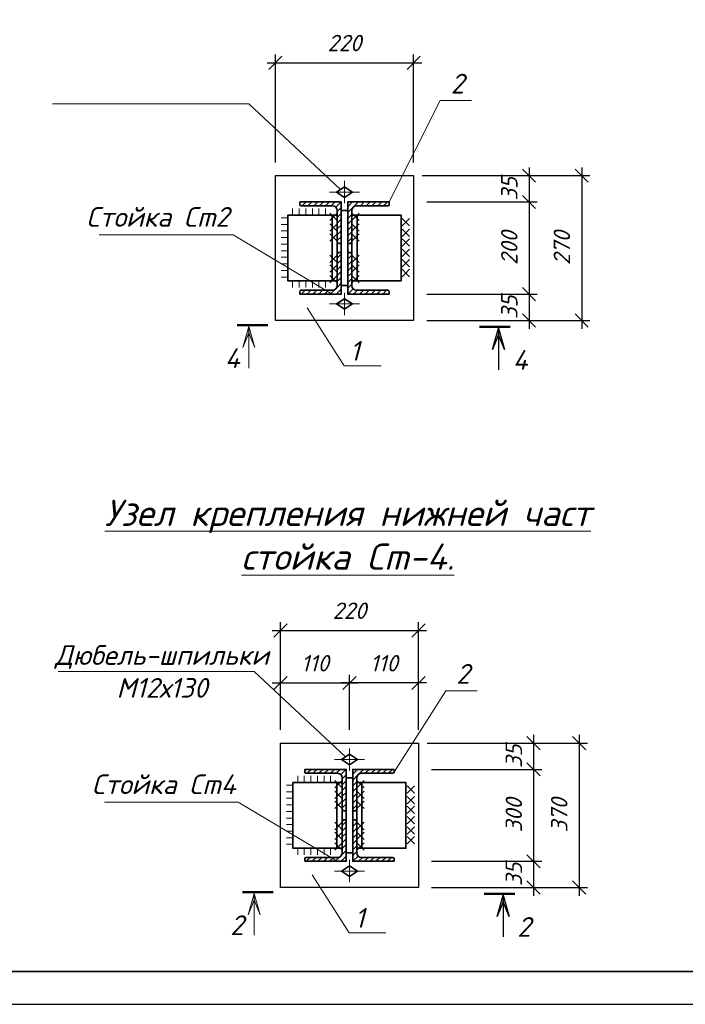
# Model space of a CAD drawing. Header units: millimetres. Extents: x -33345 to 4712671, y -3392 to 121473.
# Tile 360 of 656: x 2064915 to 2075024, y 44501 to 59461. Entities that reach past the tile are written whole.
import ezdxf

# ---------------------------------------------------------------- set-up
doc = ezdxf.new("R2010")
doc.units = ezdxf.units.MM
doc.layers.add('_линия', color=7, linetype='Continuous')
for name, color, linetype, lineweight in [('ACO-размер', 7, 'Continuous', 13), ('ACO-текст', 7, 'Continuous', 20), ('blue', 5, 'Continuous', 35), ('DESIGN', 14, 'Continuous', 20), ('red', 12, 'Continuous', 30), ('shtrihovka', 254, 'Continuous', 0), ('ОСИ', 147, 'Continuous', 13), ('Штриховая-АСО', 8, 'Continuous', 15)]:
    doc.layers.add(name, color=color, linetype=linetype, lineweight=lineweight)
doc.styles.add('ISOCPEUR', font='isocpeui.ttf', dxfattribs={"height": 300})
doc.styles.add('RUSS', font='RUSS.shx', dxfattribs={"width": 0.8, "oblique": 15, "height": 250})
doc.styles.add('simp 0', font='isocpeui.ttf')
doc.dimstyles.new('RUSS$0', dxfattribs={"dimscale": 0, "dimtxt": 2.5, "dimasz": 2, "dimexe": 1.25, "dimexo": 2, "dimgap": 1.75, "dimtad": 1, "dimdec": 0, "dimlfac": 100, "dimzin": 0, "dimdsep": 46, "dimtxsty": 'RUSS', "dimblk1": 'OBLIQUE', "dimblk2": 'OBLIQUE', "dimsah": 1, "dimcen": 3, "dimdle": 1.25, "dimclrt": 1, "dimadec": 0, "dimazin": 0, "dimtfac": 0.75, "dimtdec": 0, "dimtmove": 0, "dimatfit": 0, "dimldrblk": 'OBLIQUE', "dimfxl": 1, "dimtvp": 1.5, "dimtolj": 1, "dimtzin": 0, "dimarcsym": 0})
pattern_1 = [(45, (1622482.295, 478249.053), (-44.0899844, 44.0899844), [])]
pattern_2 = [(45, (1621349.58, 487886.215), (-44.194174, 44.194174), [])]

# ---------------------------------------------------------------- blocks, each defined once
blk = doc.blocks.new('awertgre')
at = {"ltscale": 20}
blk.add_lwpolyline([(-49481172, 24226618), (-49439172, 24226618), (-49439172, 24196918), (-49481172, 24196918)], close=True, dxfattribs=at)
at = {"lineweight": 35}
blk.add_lwpolyline([(-49479172, 24226118), (-49439672, 24226118), (-49439672, 24197418), (-49479172, 24197418)], close=True, dxfattribs=at)
blk = doc.blocks.new('_Oblique')
at = {"color": 0, "linetype": 'ByBlock', "lineweight": -2}
blk.add_line((-0.5, -0.5), (0.5, 0.5), dxfattribs=at)
blk = doc.blocks.new('*D1374')
at = {"layer": 'ACO-размер', "color": 0, "lineweight": -2, "ltscale": 5, "transparency": 16777216}
for p, q in [((2072720, 48196), (2072720, 46549)), ((2071171, 48071), (2072845, 48071)), ((2071171, 46674), (2072845, 46674))]:
    blk.add_line(p, q, dxfattribs=at)
at = {"layer": 'Defpoints', "color": 0, "ltscale": 5, "transparency": 16777216}
for p in [(2070971, 48071), (2070971, 46674), (2072720, 46674)]:
    blk.add_point(p, dxfattribs=at)
at = {"layer": 'ACO-размер', "color": 0, "lineweight": -2, "ltscale": 5, "transparency": 16777216, "xscale": 200, "yscale": 200, "zscale": 200}
for p, rotation in [((2072720, 48071), 90), ((2072720, 46674), 270)]:
    blk.add_blockref('_Oblique', p, dxfattribs=dict(at, rotation=rotation))
at = {"layer": 'ACO-размер', "color": 1, "ltscale": 5, "transparency": 16777216, "insert": (2072420, 47372), "char_height": 250, "attachment_point": 5, "rotation": 90, "style": 'simp 0'}
blk.add_mtext('\\A1;300', dxfattribs=at)
blk = doc.blocks.new('*D1375')
at = {"layer": 'ACO-размер', "color": 0, "lineweight": -2, "ltscale": 5, "transparency": 16777216}
for p, q in [((2071171, 48470), (2072845, 48470)), ((2072720, 48595), (2072720, 47946)), ((2071171, 48071), (2072845, 48071))]:
    blk.add_line(p, q, dxfattribs=at)
at = {"layer": 'Defpoints', "color": 0, "ltscale": 5, "transparency": 16777216}
for p in [(2070971, 48470), (2070971, 48071), (2072720, 48071)]:
    blk.add_point(p, dxfattribs=at)
at = {"layer": 'ACO-размер', "color": 0, "lineweight": -2, "ltscale": 5, "transparency": 16777216, "xscale": 200, "yscale": 200, "zscale": 200}
for p, rotation in [((2072720, 48470), 90), ((2072720, 48071), 270)]:
    blk.add_blockref('_Oblique', p, dxfattribs=dict(at, rotation=rotation))
at = {"layer": 'ACO-размер', "color": 1, "ltscale": 5, "transparency": 16777216, "insert": (2072420, 48270), "char_height": 250, "attachment_point": 5, "rotation": 90, "style": 'simp 0'}
blk.add_mtext('\\A1;35', dxfattribs=at)
blk = doc.blocks.new('*D1376')
at = {"layer": 'ACO-размер', "color": 0, "lineweight": -2, "ltscale": 5, "transparency": 16777216}
for p, q in [((2071171, 46674), (2072845, 46674)), ((2072720, 46799), (2072720, 46150)), ((2071171, 46275), (2072845, 46275))]:
    blk.add_line(p, q, dxfattribs=at)
at = {"layer": 'Defpoints', "color": 0, "ltscale": 5, "transparency": 16777216}
for p in [(2070971, 46674), (2070971, 46275), (2072720, 46275)]:
    blk.add_point(p, dxfattribs=at)
at = {"layer": 'ACO-размер', "color": 0, "lineweight": -2, "ltscale": 5, "transparency": 16777216, "xscale": 200, "yscale": 200, "zscale": 200}
for p, rotation in [((2072720, 46674), 90), ((2072720, 46275), 270)]:
    blk.add_blockref('_Oblique', p, dxfattribs=dict(at, rotation=rotation))
at = {"layer": 'ACO-размер', "color": 1, "ltscale": 5, "transparency": 16777216, "insert": (2072420, 46474), "char_height": 250, "attachment_point": 5, "rotation": 90, "style": 'simp 0'}
blk.add_mtext('\\A1;35', dxfattribs=at)
blk = doc.blocks.new('отв.- болт (постоян)')
at = {"color": 252, "lineweight": 35}
blk.add_lwpolyline([(0.8, 0), (0, -1.2), (-0.8, 0), (0, 1.2)], close=True, dxfattribs=at)
at = {"layer": 'ОСИ', "color": 1, "lineweight": 13, "ltscale": 0.5}
for points in [[(0, 2.3), (0, -2.3)], [(1.7, 0), (-1.7, 0)]]:
    blk.add_lwpolyline(points, dxfattribs=at)
blk = doc.blocks.new('*D1377')
at = {"layer": 'ACO-размер', "color": 0, "lineweight": -2, "ltscale": 5, "transparency": 16777216}
for p, q in [((2068751, 49383), (2070049, 49383)), ((2068876, 48670), (2068876, 49508)), ((2069924, 48670), (2069924, 49508))]:
    blk.add_line(p, q, dxfattribs=at)
at = {"layer": 'Defpoints', "color": 0, "ltscale": 5, "transparency": 16777216}
for p in [(2069924, 49383), (2068876, 48470), (2069924, 48470)]:
    blk.add_point(p, dxfattribs=at)
at = {"layer": 'ACO-размер', "color": 0, "lineweight": -2, "ltscale": 5, "transparency": 16777216, "xscale": 200, "yscale": 200, "zscale": 200, "rotation": 180}
blk.add_blockref('_Oblique', (2068876, 49383), dxfattribs=at)
at = {"layer": 'ACO-размер', "color": 0, "lineweight": -2, "ltscale": 5, "transparency": 16777216, "xscale": 200, "yscale": 200, "zscale": 200}
blk.add_blockref('_Oblique', (2069924, 49383), dxfattribs=at)
at = {"layer": 'ACO-размер', "color": 1, "ltscale": 5, "transparency": 16777216, "insert": (2069400, 49683), "char_height": 250, "attachment_point": 5, "style": 'simp 0'}
blk.add_mtext('\\A1;110', dxfattribs=at)
blk = doc.blocks.new('*D1378')
at = {"layer": 'ACO-размер', "color": 0, "lineweight": -2, "ltscale": 5, "transparency": 16777216}
for p, q in [((2071096, 49383), (2069799, 49383)), ((2069924, 48670), (2069924, 49508)), ((2070971, 48670), (2070971, 49508))]:
    blk.add_line(p, q, dxfattribs=at)
at = {"layer": 'Defpoints', "color": 0, "ltscale": 5, "transparency": 16777216}
for p in [(2069924, 49383), (2069924, 48470), (2070971, 48470)]:
    blk.add_point(p, dxfattribs=at)
at = {"layer": 'ACO-размер', "color": 0, "lineweight": -2, "ltscale": 5, "transparency": 16777216, "xscale": 200, "yscale": 200, "zscale": 200, "rotation": 180}
blk.add_blockref('_Oblique', (2069924, 49383), dxfattribs=at)
at = {"layer": 'ACO-размер', "color": 0, "lineweight": -2, "ltscale": 5, "transparency": 16777216, "xscale": 200, "yscale": 200, "zscale": 200}
blk.add_blockref('_Oblique', (2070971, 49383), dxfattribs=at)
at = {"layer": 'ACO-размер', "color": 1, "ltscale": 5, "transparency": 16777216, "insert": (2070448, 49683), "char_height": 250, "attachment_point": 5, "style": 'simp 0'}
blk.add_mtext('\\A1;110', dxfattribs=at)
blk = doc.blocks.new('*D1379')
at = {"layer": 'ACO-размер', "color": 0, "lineweight": -2, "ltscale": 5, "transparency": 16777216}
for p, q in [((2068876, 48670), (2068876, 50306)), ((2070971, 48670), (2070971, 50306)), ((2068751, 50181), (2071096, 50181))]:
    blk.add_line(p, q, dxfattribs=at)
at = {"layer": 'Defpoints', "color": 0, "ltscale": 5, "transparency": 16777216}
for p in [(2070971, 50181), (2068876, 48470), (2070971, 48470)]:
    blk.add_point(p, dxfattribs=at)
at = {"layer": 'ACO-размер', "color": 0, "lineweight": -2, "ltscale": 5, "transparency": 16777216, "xscale": 200, "yscale": 200, "zscale": 200, "rotation": 180}
blk.add_blockref('_Oblique', (2068876, 50181), dxfattribs=at)
at = {"layer": 'ACO-размер', "color": 0, "lineweight": -2, "ltscale": 5, "transparency": 16777216, "xscale": 200, "yscale": 200, "zscale": 200}
blk.add_blockref('_Oblique', (2070971, 50181), dxfattribs=at)
at = {"layer": 'ACO-размер', "color": 1, "ltscale": 5, "transparency": 16777216, "insert": (2069924, 50481), "char_height": 250, "attachment_point": 5, "style": 'simp 0'}
blk.add_mtext('\\A1;220', dxfattribs=at)
blk = doc.blocks.new('*D1380')
at = {"layer": 'ACO-размер', "color": 0, "lineweight": -2, "ltscale": 5, "transparency": 16777216}
for p, q in [((2071102, 48470), (2073537, 48470)), ((2073412, 48595), (2073412, 46150)), ((2071171, 46275), (2073537, 46275))]:
    blk.add_line(p, q, dxfattribs=at)
at = {"layer": 'Defpoints', "color": 0, "ltscale": 5, "transparency": 16777216}
for p in [(2070902, 48470), (2070971, 46275), (2073412, 46275)]:
    blk.add_point(p, dxfattribs=at)
at = {"layer": 'ACO-размер', "color": 0, "lineweight": -2, "ltscale": 5, "transparency": 16777216, "xscale": 200, "yscale": 200, "zscale": 200}
for p, rotation in [((2073412, 48470), 90), ((2073412, 46275), 270)]:
    blk.add_blockref('_Oblique', p, dxfattribs=dict(at, rotation=rotation))
at = {"layer": 'ACO-размер', "color": 1, "ltscale": 5, "transparency": 16777216, "insert": (2073110, 47372), "char_height": 250, "attachment_point": 5, "rotation": 90, "style": 'simp 0'}
blk.add_mtext('\\A1;370', dxfattribs=at)
blk = doc.blocks.new('сечение')
h = blk.add_hatch(color=256)
h.paths.add_polyline_path([(-291, 18), (-291, 120), (-199, 342)])
h.paths.add_polyline_path([(-383, 342), (-291, 120), (-291, 18)])
at = {"linetype": 'Continuous'}
blk.add_lwpolyline([(-291, 18), (-383, 342), (-291, 120), (-199, 342), (-291, 18), (-291, 652)], dxfattribs=at)
at = {"linetype": 'Continuous', "const_width": 36}
blk.add_lwpolyline([(0, 0), (-471, 0)], dxfattribs=at)
blk = doc.blocks.new('*D1369')
at = {"layer": 'ACO-размер', "color": 0, "lineweight": -2, "ltscale": 5, "transparency": 16777216}
for p, q in [((2072651, 56816), (2072651, 55166)), ((2071098, 56691), (2072776, 56691)), ((2071098, 55291), (2072776, 55291))]:
    blk.add_line(p, q, dxfattribs=at)
at = {"layer": 'Defpoints', "color": 0, "ltscale": 5, "transparency": 16777216}
for p in [(2070898, 56691), (2070898, 55291), (2072651, 55291)]:
    blk.add_point(p, dxfattribs=at)
at = {"layer": 'ACO-размер', "color": 0, "lineweight": -2, "ltscale": 5, "transparency": 16777216, "xscale": 200, "yscale": 200, "zscale": 200}
for p, rotation in [((2072651, 56691), 90), ((2072651, 55291), 270)]:
    blk.add_blockref('_Oblique', p, dxfattribs=dict(at, rotation=rotation))
at = {"layer": 'ACO-размер', "color": 1, "ltscale": 5, "transparency": 16777216, "insert": (2072351, 55991), "char_height": 250, "attachment_point": 5, "rotation": 90, "style": 'simp 0'}
blk.add_mtext('\\A1;200', dxfattribs=at)
blk = doc.blocks.new('*D1370')
at = {"layer": 'ACO-размер', "color": 0, "lineweight": -2, "ltscale": 5, "transparency": 16777216}
for p, q in [((2072651, 57216), (2072651, 56566)), ((2071098, 57091), (2072776, 57091)), ((2071098, 56691), (2072776, 56691))]:
    blk.add_line(p, q, dxfattribs=at)
at = {"layer": 'Defpoints', "color": 0, "ltscale": 5, "transparency": 16777216}
for p in [(2070898, 57091), (2070898, 56691), (2072651, 56691)]:
    blk.add_point(p, dxfattribs=at)
at = {"layer": 'ACO-размер', "color": 0, "lineweight": -2, "ltscale": 5, "transparency": 16777216, "xscale": 200, "yscale": 200, "zscale": 200}
for p, rotation in [((2072651, 57091), 90), ((2072651, 56691), 270)]:
    blk.add_blockref('_Oblique', p, dxfattribs=dict(at, rotation=rotation))
at = {"layer": 'ACO-размер', "color": 1, "ltscale": 5, "transparency": 16777216, "insert": (2072351, 56891), "char_height": 250, "attachment_point": 5, "rotation": 90, "style": 'simp 0'}
blk.add_mtext('\\A1;35', dxfattribs=at)
blk = doc.blocks.new('*D1371')
at = {"layer": 'ACO-размер', "color": 0, "lineweight": -2, "ltscale": 5, "transparency": 16777216}
for p, q in [((2072651, 55416), (2072651, 54766)), ((2071098, 55291), (2072776, 55291)), ((2071098, 54891), (2072776, 54891))]:
    blk.add_line(p, q, dxfattribs=at)
at = {"layer": 'Defpoints', "color": 0, "ltscale": 5, "transparency": 16777216}
for p in [(2070898, 55291), (2070898, 54891), (2072651, 54891)]:
    blk.add_point(p, dxfattribs=at)
at = {"layer": 'ACO-размер', "color": 0, "lineweight": -2, "ltscale": 5, "transparency": 16777216, "xscale": 200, "yscale": 200, "zscale": 200}
for p, rotation in [((2072651, 55291), 90), ((2072651, 54891), 270)]:
    blk.add_blockref('_Oblique', p, dxfattribs=dict(at, rotation=rotation))
at = {"layer": 'ACO-размер', "color": 1, "ltscale": 5, "transparency": 16777216, "insert": (2072351, 55091), "char_height": 250, "attachment_point": 5, "rotation": 90, "style": 'simp 0'}
blk.add_mtext('\\A1;35', dxfattribs=at)
blk = doc.blocks.new('*D1372')
at = {"layer": 'ACO-размер', "color": 0, "lineweight": -2, "ltscale": 5, "transparency": 16777216}
for p, q in [((2068673, 58806), (2071023, 58806)), ((2068798, 57291), (2068798, 58931)), ((2070898, 57291), (2070898, 58931))]:
    blk.add_line(p, q, dxfattribs=at)
at = {"layer": 'Defpoints', "color": 0, "ltscale": 5, "transparency": 16777216}
for p in [(2070898, 58806), (2068798, 57091), (2070898, 57091)]:
    blk.add_point(p, dxfattribs=at)
at = {"layer": 'ACO-размер', "color": 0, "lineweight": -2, "ltscale": 5, "transparency": 16777216, "xscale": 200, "yscale": 200, "zscale": 200, "rotation": 180}
blk.add_blockref('_Oblique', (2068798, 58806), dxfattribs=at)
at = {"layer": 'ACO-размер', "color": 0, "lineweight": -2, "ltscale": 5, "transparency": 16777216, "xscale": 200, "yscale": 200, "zscale": 200}
blk.add_blockref('_Oblique', (2070898, 58806), dxfattribs=at)
at = {"layer": 'ACO-размер', "color": 1, "ltscale": 5, "transparency": 16777216, "insert": (2069848, 59106), "char_height": 250, "attachment_point": 5, "style": 'simp 0'}
blk.add_mtext('\\A1;220', dxfattribs=at)
blk = doc.blocks.new('*D1373')
at = {"layer": 'ACO-размер', "color": 0, "lineweight": -2, "ltscale": 5, "transparency": 16777216}
for p, q in [((2073451, 57216), (2073451, 54766)), ((2071028, 57091), (2073576, 57091)), ((2071098, 54891), (2073576, 54891))]:
    blk.add_line(p, q, dxfattribs=at)
at = {"layer": 'Defpoints', "color": 0, "ltscale": 5, "transparency": 16777216}
for p in [(2070828, 57091), (2070898, 54891), (2073451, 54891)]:
    blk.add_point(p, dxfattribs=at)
at = {"layer": 'ACO-размер', "color": 0, "lineweight": -2, "ltscale": 5, "transparency": 16777216, "xscale": 200, "yscale": 200, "zscale": 200}
for p, rotation in [((2073451, 57091), 90), ((2073451, 54891), 270)]:
    blk.add_blockref('_Oblique', p, dxfattribs=dict(at, rotation=rotation))
at = {"layer": 'ACO-размер', "color": 1, "ltscale": 5, "transparency": 16777216, "insert": (2073150, 55991), "char_height": 250, "attachment_point": 5, "rotation": 90, "style": 'simp 0'}
blk.add_mtext('\\A1;270', dxfattribs=at)

msp = doc.modelspace()

# ---------------------------------------------------------------- hatches: boundary and pattern name
at = {"layer": 'Штриховая-АСО', "lineweight": 9}
h = msp.add_hatch(dxfattribs=at)
h.set_pattern_fill('ANSI31', scale=500)
h.set_pattern_definition(pattern_2)
edge = h.paths.add_edge_path()
edge.add_line((2069168.47, 56691.24), (2069168.47, 56654.24))
edge.add_arc((2069191.47, 56654.24), 23, 180.0000001, 270.0000001)
edge.add_line((2069191.47, 56631.24), (2069668.47, 56631.24))
edge.add_arc((2069668.47, 56561.24), 70, 0, 90, ccw=False)
edge.add_line((2069738.47, 56561.24), (2069738.47, 56084.24))
edge.add_arc((2069761.47, 56084.24), 23, 180, 270)
edge.add_line((2069761.47, 56061.24), (2069798.47, 56061.24))
edge.add_line((2069798.47, 56061.24), (2069798.47, 56691.24))
edge.add_line((2069798.47, 56691.24), (2069168.47, 56691.24))
edge = h.paths.add_edge_path()
edge.add_line((2069168.47, 55291.24), (2069168.47, 55328.24))
edge.add_arc((2069191.47, 55328.24), 23, 89.9999999, 179.9999999, ccw=False)
edge.add_line((2069191.47, 55351.24), (2069668.47, 55351.24))
edge.add_arc((2069668.47, 55421.24), 70, 270, 360)
edge.add_line((2069738.47, 55421.24), (2069738.47, 55898.24))
edge.add_arc((2069761.47, 55898.24), 23, 90, 180, ccw=False)
edge.add_line((2069761.47, 55921.24), (2069798.47, 55921.24))
edge.add_line((2069798.47, 55921.24), (2069798.47, 55291.24))
edge.add_line((2069798.47, 55291.24), (2069168.47, 55291.24))
h = msp.add_hatch(dxfattribs=at)
h.set_pattern_fill('ANSI31', scale=500)
h.set_pattern_definition(pattern_2)
edge = h.paths.add_edge_path()
edge.add_line((2070528.47, 56691.24), (2070528.47, 56654.24))
edge.add_arc((2070505.47, 56654.24), 23, 269.9999999, 359.9999999, ccw=False)
edge.add_line((2070505.47, 56631.24), (2070028.47, 56631.24))
edge.add_arc((2070028.47, 56561.24), 70, 90, 180)
edge.add_line((2069958.47, 56561.24), (2069958.47, 56084.24))
edge.add_arc((2069935.47, 56084.24), 23, -90, 0, ccw=False)
edge.add_line((2069935.47, 56061.24), (2069898.47, 56061.24))
edge.add_line((2069898.47, 56061.24), (2069898.47, 56691.24))
edge.add_line((2069898.47, 56691.24), (2070528.47, 56691.24))
edge = h.paths.add_edge_path()
edge.add_line((2070528.47, 55291.24), (2070528.47, 55328.24))
edge.add_arc((2070505.47, 55328.24), 23, 0.0000001, 90.0000001)
edge.add_line((2070505.47, 55351.24), (2070028.47, 55351.24))
edge.add_arc((2070028.47, 55421.24), 70, 180, 270, ccw=False)
edge.add_line((2069958.47, 55421.24), (2069958.47, 55898.24))
edge.add_arc((2069935.47, 55898.24), 23, 0, 90)
edge.add_line((2069935.47, 55921.24), (2069898.47, 55921.24))
edge.add_line((2069898.47, 55921.24), (2069898.47, 55291.24))
edge.add_line((2069898.47, 55291.24), (2070528.47, 55291.24))
h = msp.add_hatch(dxfattribs=at)
h.set_pattern_fill('ANSI31', scale=498.821232)
h.set_pattern_definition(pattern_1)
edge = h.paths.add_edge_path()
edge.add_line((2069245.433, 48070.636), (2069245.433, 48033.724))
edge.add_arc((2069268.378, 48033.724), 22.946, 180.0000001, 270.0000001)
edge.add_line((2069268.378, 48010.778), (2069744.254, 48010.778))
edge.add_arc((2069744.254, 47940.943), 69.835, 0, 90, ccw=False)
edge.add_line((2069814.089, 47940.943), (2069814.089, 47465.067))
edge.add_arc((2069837.035, 47465.067), 22.946, 180, 270)
edge.add_line((2069837.035, 47442.122), (2069873.947, 47442.122))
edge.add_line((2069873.947, 47442.122), (2069873.947, 48070.636))
edge.add_line((2069873.947, 48070.636), (2069245.433, 48070.636))
edge = h.paths.add_edge_path()
edge.add_line((2069245.433, 46673.937), (2069245.433, 46710.85))
edge.add_arc((2069268.378, 46710.85), 22.946, 89.9999999, 179.9999999, ccw=False)
edge.add_line((2069268.378, 46733.796), (2069744.254, 46733.796))
edge.add_arc((2069744.254, 46803.631), 69.835, 270, 360)
edge.add_line((2069814.089, 46803.631), (2069814.089, 47279.506))
edge.add_arc((2069837.035, 47279.506), 22.946, 90, 180, ccw=False)
edge.add_line((2069837.035, 47302.452), (2069873.947, 47302.452))
edge.add_line((2069873.947, 47302.452), (2069873.947, 46673.937))
edge.add_line((2069873.947, 46673.937), (2069245.433, 46673.937))
h = msp.add_hatch(dxfattribs=at)
h.set_pattern_fill('ANSI31', scale=498.821232)
h.set_pattern_definition(pattern_1)
edge = h.paths.add_edge_path()
edge.add_line((2070602.226, 48070.636), (2070602.226, 48033.724))
edge.add_arc((2070579.281, 48033.724), 22.946, 269.9999999, 359.9999999, ccw=False)
edge.add_line((2070579.281, 48010.778), (2070103.405, 48010.778))
edge.add_arc((2070103.405, 47940.943), 69.835, 90, 180)
edge.add_line((2070033.57, 47940.943), (2070033.57, 47465.067))
edge.add_arc((2070010.624, 47465.067), 22.946, -90, 0, ccw=False)
edge.add_line((2070010.624, 47442.122), (2069973.712, 47442.122))
edge.add_line((2069973.712, 47442.122), (2069973.712, 48070.636))
edge.add_line((2069973.712, 48070.636), (2070602.226, 48070.636))
edge = h.paths.add_edge_path()
edge.add_line((2070602.226, 46673.937), (2070602.226, 46710.85))
edge.add_arc((2070579.281, 46710.85), 22.946, 0.0000001, 90.0000001)
edge.add_line((2070579.281, 46733.796), (2070103.405, 46733.796))
edge.add_arc((2070103.405, 46803.631), 69.835, 180, 270, ccw=False)
edge.add_line((2070033.57, 46803.631), (2070033.57, 47279.506))
edge.add_arc((2070010.624, 47279.506), 22.946, 360, 450)
edge.add_line((2070010.624, 47302.452), (2069973.712, 47302.452))
edge.add_line((2069973.712, 47302.452), (2069973.712, 46673.937))
edge.add_line((2069973.712, 46673.937), (2070602.226, 46673.937))

# ---------------------------------------------------------------- linework, layer by layer
at = {"layer": 'ACO-текст'}
for points in [[(2065415.833, 58182.483), (2068397.659, 58182.483), (2069788.47, 56881.24)], [(2069663.47, 55291.24), (2068155.189, 56193.964), (2066120.127, 56193.964)], [(2069282.09, 55083.491), (2069844.975, 54200.699), (2070403.659, 54200.699)], [(2065501.642, 49558.364), (2068476.439, 49558.364), (2069863.971, 48260.189)], [(2069739.266, 46673.937), (2068234.541, 47574.533), (2066204.276, 47574.533)], [(2069358.784, 46466.678), (2069920.343, 45585.967), (2070477.709, 45585.967)]]:
    msp.add_lwpolyline(points, dxfattribs=at)
at = {"layer": 'blue', "color": 112}
for points in [[(2069168.47, 56691.24), (2069168.47, 56654.24, 0.414213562), (2069191.47, 56631.24), (2069668.47, 56631.24, -0.414213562), (2069738.47, 56561.24), (2069738.47, 56084.24, 0.414213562), (2069761.47, 56061.24), (2069798.47, 56061.24), (2069798.47, 56691.24)], [(2070528.47, 56691.24), (2070528.47, 56654.24, -0.414213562), (2070505.47, 56631.24), (2070028.47, 56631.24, 0.414213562), (2069958.47, 56561.24), (2069958.47, 56084.24, -0.414213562), (2069935.47, 56061.24), (2069898.47, 56061.24), (2069898.47, 56691.24)], [(2069168.47, 55291.24), (2069168.47, 55328.24, -0.414213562), (2069191.47, 55351.24), (2069668.47, 55351.24, 0.414213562), (2069738.47, 55421.24), (2069738.47, 55898.24, -0.414213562), (2069761.47, 55921.24), (2069798.47, 55921.24), (2069798.47, 55291.24)], [(2070528.47, 55291.24), (2070528.47, 55328.24, 0.414213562), (2070505.47, 55351.24), (2070028.47, 55351.24, -0.414213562), (2069958.47, 55421.24), (2069958.47, 55898.24, 0.414213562), (2069935.47, 55921.24), (2069898.47, 55921.24), (2069898.47, 55291.24)], [(2069245.433, 48070.636), (2069245.433, 48033.724, 0.414213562), (2069268.378, 48010.778), (2069744.254, 48010.778, -0.414213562), (2069814.089, 47940.943), (2069814.089, 47465.067, 0.414213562), (2069837.035, 47442.122), (2069873.947, 47442.122), (2069873.947, 48070.636)], [(2070602.226, 48070.636), (2070602.226, 48033.724, -0.414213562), (2070579.281, 48010.778), (2070103.405, 48010.778, 0.414213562), (2070033.57, 47940.943), (2070033.57, 47465.067, -0.414213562), (2070010.624, 47442.122), (2069973.712, 47442.122), (2069973.712, 48070.636)], [(2069245.433, 46673.937), (2069245.433, 46710.85, -0.414213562), (2069268.378, 46733.796), (2069744.254, 46733.796, 0.414213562), (2069814.089, 46803.631), (2069814.089, 47279.506, -0.414213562), (2069837.035, 47302.452), (2069873.947, 47302.452), (2069873.947, 46673.937)], [(2070602.226, 46673.937), (2070602.226, 46710.85, 0.414213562), (2070579.281, 46733.796), (2070103.405, 46733.796, -0.414213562), (2070033.57, 46803.631), (2070033.57, 47279.506, 0.414213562), (2070010.624, 47302.452), (2069973.712, 47302.452), (2069973.712, 46673.937)]]:
    msp.add_lwpolyline(points, format="xyb", close=True, dxfattribs=at)
for points in [[(2069798.47, 55421.24), (2069798.47, 56561.24), (2069898.47, 56561.24), (2069898.47, 55421.24)], [(2069873.947, 46803.631), (2069873.947, 47940.943), (2069973.712, 47940.943), (2069973.712, 46803.631)]]:
    msp.add_lwpolyline(points, close=True, dxfattribs=at)
at = {"layer": 'blue'}
for points in [[(2069738.47, 55491.24), (2069738.47, 56491.24), (2068988.47, 56491.24), (2068988.47, 55491.24), (2069738.47, 55491.24)], [(2069658.47, 55491.24), (2069658.47, 56491.24)], [(2069738.47, 55491.24), (2069738.47, 56491.24)], [(2069958.47, 55491.24), (2069958.47, 56491.24), (2070708.47, 56491.24), (2070708.47, 55491.24), (2069958.47, 55491.24)], [(2070038.47, 55491.24), (2070038.47, 56491.24)], [(2069814.089, 46873.466), (2069814.089, 47871.108), (2069065.857, 47871.108), (2069065.857, 46873.466), (2069814.089, 46873.466)], [(2069734.277, 46873.466), (2069734.277, 47871.108)], [(2069814.089, 46873.466), (2069814.089, 47871.108)], [(2070033.57, 46873.466), (2070033.57, 47871.108), (2070781.802, 47871.108), (2070781.802, 46873.466), (2070033.57, 46873.466)], [(2070113.382, 46873.466), (2070113.382, 47871.108)]]:
    msp.add_lwpolyline(points, dxfattribs=at)
at = {"layer": 'DESIGN', "color": 0, "linetype": 'Continuous', "lineweight": 13}
for points in [[(2070528.47, 56691.24), (2071300.867, 58231.602), (2071778.357, 58231.602)], [(2070598.661, 48021.44), (2071386.76, 49264.87), (2071863.126, 49264.87)]]:
    msp.add_lwpolyline(points, dxfattribs=at)
at = {"layer": 'red'}
for points in [[(2068798.47, 54891.24), (2068798.47, 57091.24), (2070898.47, 57091.24), (2070898.47, 54891.24)], [(2068876.305, 46274.88), (2068876.305, 48469.693), (2070971.354, 48469.693), (2070971.354, 46274.88)]]:
    msp.add_lwpolyline(points, close=True, dxfattribs=at)
at = {"layer": 'shtrihovka', "color": 7}
for points in [[(2069060.887, 56591.24), (2069060.887, 56491.24)], [(2069160.887, 56591.24), (2069160.887, 56491.24)], [(2069260.887, 56591.24), (2069260.887, 56491.24)], [(2069360.887, 56591.24), (2069360.887, 56491.24)], [(2069460.887, 56591.24), (2069460.887, 56491.24)], [(2069560.887, 56591.24), (2069560.887, 56491.24)], [(2068888.47, 56450.729), (2068988.47, 56450.729)], [(2068888.47, 56350.729), (2068988.47, 56350.729)], [(2068888.47, 56250.729), (2068988.47, 56250.729)], [(2068888.47, 56150.729), (2068988.47, 56150.729)], [(2068888.47, 56050.729), (2068988.47, 56050.729)], [(2068888.47, 55950.729), (2068988.47, 55950.729)], [(2068888.47, 55850.729), (2068988.47, 55850.729)], [(2068888.47, 55750.729), (2068988.47, 55750.729)], [(2068888.47, 55650.729), (2068988.47, 55650.729)], [(2068888.47, 55550.729), (2068988.47, 55550.729)], [(2069060.887, 55391.24), (2069060.887, 55491.24)], [(2069160.887, 55391.24), (2069160.887, 55491.24)], [(2069260.887, 55391.24), (2069260.887, 55491.24)], [(2069360.887, 55391.24), (2069360.887, 55491.24)], [(2069460.887, 55391.24), (2069460.887, 55491.24)], [(2069560.887, 55391.24), (2069560.887, 55491.24)], [(2069138.103, 47970.872), (2069138.103, 47871.108)], [(2069237.867, 47970.872), (2069237.867, 47871.108)], [(2069337.631, 47970.872), (2069337.631, 47871.108)], [(2069437.396, 47970.872), (2069437.396, 47871.108)], [(2069537.16, 47970.872), (2069537.16, 47871.108)], [(2069636.924, 47970.872), (2069636.924, 47871.108)], [(2068966.093, 47830.692), (2069065.857, 47830.692)], [(2068966.093, 47730.928), (2069065.857, 47730.928)], [(2068966.093, 47631.164), (2069065.857, 47631.164)], [(2068966.093, 47531.4), (2069065.857, 47531.4)], [(2068966.093, 47431.635), (2069065.857, 47431.635)], [(2068966.093, 47331.871), (2069065.857, 47331.871)], [(2068966.093, 47232.107), (2069065.857, 47232.107)], [(2068966.093, 47132.343), (2069065.857, 47132.343)], [(2068966.093, 47032.578), (2069065.857, 47032.578)], [(2068966.093, 46932.814), (2069065.857, 46932.814)], [(2069138.103, 46773.701), (2069138.103, 46873.466)], [(2069237.867, 46773.701), (2069237.867, 46873.466)], [(2069337.631, 46773.701), (2069337.631, 46873.466)], [(2069437.396, 46773.701), (2069437.396, 46873.466)], [(2069537.16, 46773.701), (2069537.16, 46873.466)], [(2069636.924, 46773.701), (2069636.924, 46873.466)]]:
    msp.add_lwpolyline(points, dxfattribs=at)
for points in [[(2069738.47, 56409.059), (2069682.22, 56465.309), (2069738.47, 56521.559), (2069682.22, 56465.309), (2069625.97, 56521.559), (2069682.22, 56465.309), (2069625.97, 56409.059), (2069682.22, 56465.309)], [(2069958.47, 56409.059), (2070014.72, 56465.309), (2069958.47, 56521.559), (2070014.72, 56465.309), (2070070.97, 56521.559), (2070014.72, 56465.309), (2070070.97, 56409.059), (2070014.72, 56465.309)], [(2070725.285, 56329.63), (2070781.535, 56385.88), (2070725.285, 56442.13), (2070781.535, 56385.88), (2070837.785, 56442.13), (2070781.535, 56385.88), (2070837.785, 56329.63), (2070781.535, 56385.88)], [(2069738.47, 56247.068), (2069682.22, 56303.318), (2069738.47, 56359.568), (2069682.22, 56303.318), (2069625.97, 56359.568), (2069682.22, 56303.318), (2069625.97, 56247.068), (2069682.22, 56303.318)], [(2069958.47, 56247.068), (2070014.72, 56303.318), (2069958.47, 56359.568), (2070014.72, 56303.318), (2070070.97, 56359.568), (2070014.72, 56303.318), (2070070.97, 56247.068), (2070014.72, 56303.318)], [(2070725.285, 56167.638), (2070781.535, 56223.888), (2070725.285, 56280.138), (2070781.535, 56223.888), (2070837.785, 56280.138), (2070781.535, 56223.888), (2070837.785, 56167.638), (2070781.535, 56223.888)], [(2069738.47, 56097.076), (2069682.22, 56153.326), (2069738.47, 56209.576), (2069682.22, 56153.326), (2069625.97, 56209.576), (2069682.22, 56153.326), (2069625.97, 56097.076), (2069682.22, 56153.326)], [(2069958.47, 56097.076), (2070014.72, 56153.326), (2069958.47, 56209.576), (2070014.72, 56153.326), (2070070.97, 56209.576), (2070014.72, 56153.326), (2070070.97, 56097.076), (2070014.72, 56153.326)], [(2070725.285, 56017.646), (2070781.535, 56073.896), (2070725.285, 56130.146), (2070781.535, 56073.896), (2070837.785, 56130.146), (2070781.535, 56073.896), (2070837.785, 56017.646), (2070781.535, 56073.896)], [(2070725.285, 55861.655), (2070781.535, 55917.905), (2070725.285, 55974.155), (2070781.535, 55917.905), (2070837.785, 55974.155), (2070781.535, 55917.905), (2070837.785, 55861.655), (2070781.535, 55917.905)], [(2069738.47, 55885.404), (2069682.22, 55829.154), (2069738.47, 55772.904), (2069682.22, 55829.154), (2069625.97, 55772.904), (2069682.22, 55829.154), (2069625.97, 55885.404), (2069682.22, 55829.154)], [(2069958.47, 55885.404), (2070014.72, 55829.154), (2069958.47, 55772.904), (2070014.72, 55829.154), (2070070.97, 55772.904), (2070014.72, 55829.154), (2070070.97, 55885.404), (2070014.72, 55829.154)], [(2070725.285, 55705.663), (2070781.535, 55761.913), (2070725.285, 55818.163), (2070781.535, 55761.913), (2070837.785, 55818.163), (2070781.535, 55761.913), (2070837.785, 55705.663), (2070781.535, 55761.913)], [(2069738.47, 55735.412), (2069682.22, 55679.162), (2069738.47, 55622.912), (2069682.22, 55679.162), (2069625.97, 55622.912), (2069682.22, 55679.162), (2069625.97, 55735.412), (2069682.22, 55679.162)], [(2069958.47, 55735.412), (2070014.72, 55679.162), (2069958.47, 55622.912), (2070014.72, 55679.162), (2070070.97, 55622.912), (2070014.72, 55679.162), (2070070.97, 55735.412), (2070014.72, 55679.162)], [(2070725.285, 55555.671), (2070781.535, 55611.921), (2070725.285, 55668.171), (2070781.535, 55611.921), (2070837.785, 55668.171), (2070781.535, 55611.921), (2070837.785, 55555.671), (2070781.535, 55611.921)], [(2069738.47, 55573.421), (2069682.22, 55517.171), (2069738.47, 55460.921), (2069682.22, 55517.171), (2069625.97, 55460.921), (2069682.22, 55517.171), (2069625.97, 55573.421), (2069682.22, 55517.171)], [(2069958.47, 55573.421), (2070014.72, 55517.171), (2069958.47, 55460.921), (2070014.72, 55517.171), (2070070.97, 55460.921), (2070014.72, 55517.171), (2070070.97, 55573.421), (2070014.72, 55517.171)], [(2069814.089, 47789.121), (2069757.971, 47845.238), (2069814.089, 47901.356), (2069757.971, 47845.238), (2069701.854, 47901.356), (2069757.971, 47845.238), (2069701.854, 47789.121), (2069757.971, 47845.238)], [(2070033.57, 47789.121), (2070089.688, 47845.238), (2070033.57, 47901.356), (2070089.688, 47845.238), (2070145.805, 47901.356), (2070089.688, 47845.238), (2070145.805, 47789.121), (2070089.688, 47845.238)], [(2069814.089, 47627.511), (2069757.971, 47683.629), (2069814.089, 47739.746), (2069757.971, 47683.629), (2069701.854, 47739.746), (2069757.971, 47683.629), (2069701.854, 47627.511), (2069757.971, 47683.629)], [(2070033.57, 47627.511), (2070089.688, 47683.629), (2070033.57, 47739.746), (2070089.688, 47683.629), (2070145.805, 47739.746), (2070089.688, 47683.629), (2070145.805, 47627.511), (2070089.688, 47683.629)], [(2070798.577, 47709.879), (2070854.694, 47765.996), (2070798.577, 47822.114), (2070854.694, 47765.996), (2070910.812, 47822.114), (2070854.694, 47765.996), (2070910.812, 47709.879), (2070854.694, 47765.996)], [(2069814.089, 47477.873), (2069757.971, 47533.99), (2069814.089, 47590.108), (2069757.971, 47533.99), (2069701.854, 47590.108), (2069757.971, 47533.99), (2069701.854, 47477.873), (2069757.971, 47533.99)], [(2070033.57, 47477.873), (2070089.688, 47533.99), (2070033.57, 47590.108), (2070089.688, 47533.99), (2070145.805, 47590.108), (2070089.688, 47533.99), (2070145.805, 47477.873), (2070089.688, 47533.99)], [(2070798.577, 47548.269), (2070854.694, 47604.387), (2070798.577, 47660.504), (2070854.694, 47604.387), (2070910.812, 47660.504), (2070854.694, 47604.387), (2070910.812, 47548.269), (2070854.694, 47604.387)], [(2070798.577, 47398.631), (2070854.694, 47454.748), (2070798.577, 47510.866), (2070854.694, 47454.748), (2070910.812, 47510.866), (2070854.694, 47454.748), (2070910.812, 47398.631), (2070854.694, 47454.748)], [(2070798.577, 47243.007), (2070854.694, 47299.124), (2070798.577, 47355.242), (2070854.694, 47299.124), (2070910.812, 47355.242), (2070854.694, 47299.124), (2070910.812, 47243.007), (2070854.694, 47299.124)], [(2069814.089, 47266.701), (2069757.971, 47210.583), (2069814.089, 47154.466), (2069757.971, 47210.583), (2069701.854, 47154.466), (2069757.971, 47210.583), (2069701.854, 47266.701), (2069757.971, 47210.583)], [(2070033.57, 47266.701), (2070089.688, 47210.583), (2070033.57, 47154.466), (2070089.688, 47210.583), (2070145.805, 47154.466), (2070089.688, 47210.583), (2070145.805, 47266.701), (2070089.688, 47210.583)], [(2070798.577, 47087.383), (2070854.694, 47143.5), (2070798.577, 47199.618), (2070854.694, 47143.5), (2070910.812, 47199.618), (2070854.694, 47143.5), (2070910.812, 47087.383), (2070854.694, 47143.5)], [(2069814.089, 47117.062), (2069757.971, 47060.945), (2069814.089, 47004.827), (2069757.971, 47060.945), (2069701.854, 47004.827), (2069757.971, 47060.945), (2069701.854, 47117.062), (2069757.971, 47060.945)], [(2070033.57, 47117.062), (2070089.688, 47060.945), (2070033.57, 47004.827), (2070089.688, 47060.945), (2070145.805, 47004.827), (2070089.688, 47060.945), (2070145.805, 47117.062), (2070089.688, 47060.945)], [(2070798.577, 46937.745), (2070854.694, 46993.862), (2070798.577, 47049.979), (2070854.694, 46993.862), (2070910.812, 47049.979), (2070854.694, 46993.862), (2070910.812, 46937.745), (2070854.694, 46993.862)], [(2069814.089, 46955.452), (2069757.971, 46899.335), (2069814.089, 46843.218), (2069757.971, 46899.335), (2069701.854, 46843.218), (2069757.971, 46899.335), (2069701.854, 46955.452), (2069757.971, 46899.335)], [(2070033.57, 46955.452), (2070089.688, 46899.335), (2070033.57, 46843.218), (2070089.688, 46899.335), (2070145.805, 46843.218), (2070089.688, 46899.335), (2070145.805, 46955.452), (2070089.688, 46899.335)]]:
    msp.add_lwpolyline(points, close=True, dxfattribs=at)

# ---------------------------------------------------------------- block references
at = {"color": 6, "ltscale": 2, "rotation": 270}
for p, xscale, yscale, zscale in [((2069848.47, 56841.24), 100, 100, 100), ((2069848.47, 55141.24), -100, 100, 100), ((2069923.829, 48220.283), 99.76424631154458, 99.76424631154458, 99.76424631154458), ((2069923.829, 46524.291), -99.76424631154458, 99.76424631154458, 99.76424631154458)]:
    msp.add_blockref('отв.- болт (постоян)', p, dxfattribs=dict(at, xscale=xscale, yscale=yscale, zscale=zscale))
at = {"color": 0, "linetype": 'Continuous', "rotation": 180}
msp.add_blockref('сечение', (2071897.349, 54793.695), dxfattribs=at)
at = {"color": 0, "linetype": 'Continuous', "xscale": 0.9976424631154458, "yscale": 0.9976424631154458, "zscale": 0.9976424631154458, "rotation": 180}
msp.add_blockref('сечение', (2071967.878, 46177.565), dxfattribs=at)
at = {"layer": '_линия', "color": 18, "true_color": 0x000000}
msp.add_blockref('awertgre', (51533604.725, -24152417.108, 1359241.5), dxfattribs=at)
at = {"layer": 'ACO-текст', "xscale": -1, "rotation": 180}
msp.add_blockref('сечение', (2068687.671, 54819.739), dxfattribs=at)
at = {"layer": 'ACO-текст', "xscale": -0.9976424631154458, "yscale": 0.9976424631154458, "zscale": 0.9976424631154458, "rotation": 180}
msp.add_blockref('сечение', (2068765.767, 46203.548), dxfattribs=at)

# ---------------------------------------------------------------- texts
at = {"layer": 'ACO-текст', "style": 'simp 0'}
for s, height, p in [('2', 300, (2071460.853, 58339.129)), ('Стойка Сm2', 300, (2065926.275, 56314.501)), ('4', 300, (2068031.888, 54168.097)), ('1', 300, (2069927.281, 54279.878)), ('4', 300, (2072403.132, 54142.052)), ('2', 299.293, (2071546.37, 49372.143)), ('Стойка Сm4', 299.2927, (2066010.881, 47694.785)), ('1', 299.293, (2070002.454, 45664.959)), ('2', 299.293, (2068111.53, 45553.442)), ('2', 299.293, (2072472.468, 45527.458))]:
    msp.add_text(s, height=height, dxfattribs=at).set_placement(p)
at = {"layer": 'ACO-текст', "attachment_point": 1, "style": 'simp 0'}
for s, insert, char_height, width in [('\\pi-651.92829,l900;Дюбель-шпильки\\P\\pi183.75353;М12х130', (1835901.187, 58582.633), 300, 3709.09797), ('\\pi-651.92829,l900;Дюбель-шпильки\\P\\pi183.75353;М12х130', (1950520.376, 58582.633), 300, 3709.09797), ('\\pxi-3,l3,qc;Дюбель-шпильки\\PМ12х130', (2065226.026, 49957.57), 299.29274, 3700.35364)]:
    msp.add_mtext(s, dxfattribs=dict(at, insert=insert, char_height=char_height, width=width))
at = {"layer": 'ACO-текст', "ltscale": 100, "insert": (2065284.36, 52167.337), "char_height": 399.05699, "attachment_point": 1, "style": 'ISOCPEUR'}
msp.add_mtext_dynamic_manual_height_columns('\\pxqc;{\\LУзел крепления нижней част стойка Сm-4.}', width=9228.21684, gutter_width=1496.464, heights=[0], dxfattribs=at)

# ---------------------------------------------------------------- dimensions: what is measured, and where the dimension line sits
at = {"layer": 'ACO-размер', "ltscale": 5}
for base, p1, p2, text, picture, middle in [((2070898.47, 58806.262), (2068798.47, 57091.24), (2070898.47, 57091.24), '220', '*D1372', (2069848.47, 59106.262)), ((2070971.354, 50180.672), (2068876.305, 48469.693), (2070971.354, 48469.693), '220', '*D1379', (2069923.829, 50480.672)), ((2069923.829, 49382.558), (2068876.305, 48469.693), (2069923.829, 48469.693), '110', '*D1377', (2069400.067, 49682.558))]:
    dim = msp.add_linear_dim(base=base, p1=p1, p2=p2, text=text, dimstyle='RUSS$0', override={"dimscale": 100, "dimlfac": 0.1, "dimtxsty": 'simp 0', "dimtmove": 1}, dxfattribs=at)
    dim.commit()
    dim.dimension.update_dxf_attribs({"geometry": picture, "text_midpoint": middle})
for base, p1, p2, angle, text, picture, middle in [((2073451.206, 54891.24), (2070828.47, 57091.24), (2070898.47, 54891.24), 90, '270', '*D1373', (2073149.596, 55991.24)), ((2072651.206, 55291.24), (2070898.47, 56691.24), (2070898.47, 55291.24), 90, '200', '*D1369', (2072351.206, 55991.24)), ((2069923.829, 49382.558), (2070971.354, 48469.693), (2069923.829, 48469.693), 180, '110', '*D1378', (2070447.592, 49682.558)), ((2073412.056, 46274.88), (2070901.519, 48469.693), (2070971.354, 46274.88), 90, '370', '*D1380', (2073110.446, 47372.287)), ((2072719.957, 46673.937), (2070971.354, 48070.636), (2070971.354, 46673.937), 90, '300', '*D1374', (2072419.957, 47372.287))]:
    dim = msp.add_linear_dim(base=base, p1=p1, p2=p2, angle=angle, text=text, dimstyle='RUSS$0', override={"dimscale": 100, "dimlfac": 0.1, "dimtxsty": 'simp 0', "dimtmove": 1}, dxfattribs=at)
    dim.commit()
    dim.dimension.update_dxf_attribs({"geometry": picture, "text_midpoint": middle})
for base, p1, p2, picture, middle in [((2072651.206, 56691.24), (2070898.47, 57091.24), (2070898.47, 56691.24), '*D1370', (2072651.206, 56891.24)), ((2072651.206, 54891.24), (2070898.47, 55291.24), (2070898.47, 54891.24), '*D1371', (2072651.206, 55091.24)), ((2072719.957, 48070.636), (2070971.354, 48469.693), (2070971.354, 48070.636), '*D1375', (2072719.957, 48270.165)), ((2072719.957, 46274.88), (2070971.354, 46673.937), (2070971.354, 46274.88), '*D1376', (2072719.957, 46474.409))]:
    dim = msp.add_linear_dim(base=base, p1=p1, p2=p2, angle=90, text='35', dimstyle='RUSS$0', override={"dimscale": 100, "dimlfac": 0.1, "dimtxsty": 'simp 0', "dimtmove": 1}, dxfattribs=at)
    dim.commit()
    dim.dimension.update_dxf_attribs({"geometry": picture, "text_midpoint": middle, "dimtype": 160})

doc.saveas('drawing.dxf')
